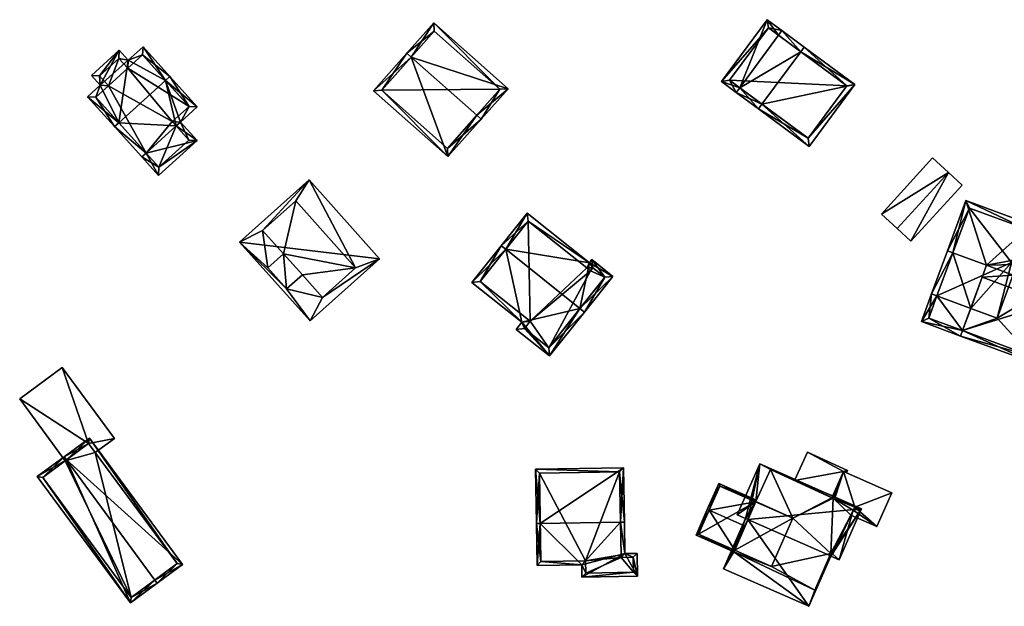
# Model space of a CAD drawing. Header units: inches. Extents: x 2685601 to 2690022, y 1235992 to 1239010.
# Tile 337 of 390: x 2689452 to 2689579, y 1237559 to 1237634. Entities that reach past the tile are written whole.
import ezdxf

# ---------------------------------------------------------------- set-up
doc = ezdxf.new("R2010")
doc.units = ezdxf.units.IN
doc.header["$MEASUREMENT"] = 0
doc.layers.add('Gebaeude Einzelhaus', color=10, linetype='Continuous')
doc.layers.add('Offenes Gebaeude', color=10, linetype='Continuous')

msp = doc.modelspace()

# ---------------------------------------------------------------- meshes
at = {"layer": 'Gebaeude Einzelhaus'}
mesh = msp.add_polyface(dxfattribs=at)
corners = [(2689545.033, 1237625.545, 486.252), (2689542.676, 1237626.354, 485.367), (2689544.588, 1237624.943, 486.252), (2689548.575, 1237634.338, 485.367), (2689550.041, 1237632.323, 486.252), (2689550.486, 1237632.925, 486.252), (2689547.459, 1237622.82, 488.401), (2689547.905, 1237623.423, 488.401), (2689552.912, 1237630.201, 488.401), (2689553.358, 1237630.804, 488.401), (2689559.926, 1237625.95, 485.747), (2689554.029, 1237617.966, 485.747), (2689543.725, 1237626.511, 485.646), (2689548.733, 1237633.289, 485.646), (2689553.871, 1237619.015, 485.991), (2689558.878, 1237625.793, 485.991), (2689558.878, 1237625.793, 476.07), (2689548.733, 1237633.289, 476.07), (2689543.725, 1237626.511, 476.07), (2689553.871, 1237619.015, 476.07)]
mesh.append_faces([[corners[k] for k in face] for face in [(4, 13, 5), (8, 4, 5), (5, 13, 3), (15, 8, 9), (9, 8, 5), (10, 14, 15), (10, 15, 9), (11, 14, 10), (7, 14, 6), (6, 14, 11), (0, 7, 2), (12, 0, 2), (2, 7, 6), (13, 12, 1), (3, 13, 1), (1, 12, 2), (11, 7, 6), (11, 10, 7), (7, 10, 8), (8, 10, 9), (0, 8, 4), (4, 8, 5), (5, 8, 9), (0, 7, 8), (2, 6, 0), (0, 6, 7), (3, 4, 5), (3, 0, 4), (3, 1, 0), (0, 1, 2)]], dxfattribs={"color": 13})
mesh.append_faces([[corners[k] for k in face] for face in [(16, 19, 18), (16, 18, 17), (15, 19, 16), (14, 19, 15), (18, 19, 7), (7, 19, 14), (0, 18, 7), (12, 18, 0), (17, 18, 13), (13, 18, 12), (4, 17, 13), (16, 17, 8), (8, 17, 4), (15, 16, 8)]], dxfattribs={"color": 41})
mesh = msp.add_polyface(dxfattribs=at)
corners = [(2689511.025, 1237621.992, 484.451), (2689507.293, 1237616.653, 481.291), (2689511.586, 1237621.495, 484.451), (2689502.551, 1237629.508, 484.451), (2689497.695, 1237625.163, 481.292), (2689501.989, 1237630.006, 484.451), (2689515.07, 1237625.424, 482.049), (2689505.473, 1237633.934, 482.049), (2689507.229, 1237617.711, 481.657), (2689498.754, 1237625.226, 481.658), (2689514.011, 1237625.36, 482.392), (2689505.536, 1237632.875, 482.392), (2689505.536, 1237632.875, 472.638), (2689514.011, 1237625.36, 472.638), (2689498.754, 1237625.226, 472.639), (2689507.229, 1237617.711, 472.638)]
mesh.append_faces([[corners[k] for k in face] for face in [(3, 9, 5), (11, 3, 5), (5, 9, 4), (10, 11, 7), (7, 11, 5), (6, 10, 7), (8, 0, 2), (2, 0, 10), (2, 10, 6), (9, 8, 1), (4, 9, 1), (1, 8, 2), (3, 7, 5), (2, 6, 0), (0, 6, 3), (3, 6, 7), (4, 3, 5), (4, 1, 3), (3, 1, 0), (0, 1, 2)]], dxfattribs={"color": 13})
mesh.append_faces([[corners[k] for k in face] for face in [(13, 15, 14), (13, 14, 12), (0, 15, 13), (8, 15, 0), (0, 13, 10), (14, 15, 8), (9, 14, 8), (12, 14, 3), (3, 14, 9), (11, 12, 3), (13, 12, 10), (10, 12, 11)]], dxfattribs={"color": 41})
mesh = msp.add_polyface(dxfattribs=at)
corners = [(2689470.804, 1237626.489, 479.111), (2689467.883, 1237630.845, 477.02), (2689465.964, 1237629.114, 477.02), (2689471.361, 1237626.991, 479.111), (2689462.358, 1237625.86, 477.02), (2689464.816, 1237630.385, 476.33), (2689464.745, 1237621.02, 479.111), (2689461.211, 1237627.13, 476.33), (2689460.709, 1237624.373, 477.018), (2689464.189, 1237620.518, 479.111), (2689474.893, 1237623.078, 476.962), (2689472.157, 1237620.609, 476.962), (2689472.714, 1237621.111, 476.962), (2689468.277, 1237617.107, 476.962), (2689467.72, 1237616.604, 476.962), (2689467.829, 1237629.786, 477.322), (2689465.91, 1237628.055, 477.322), (2689464.763, 1237629.326, 476.632), (2689462.27, 1237627.076, 476.632), (2689463.416, 1237625.806, 477.322), (2689461.768, 1237624.318, 477.321), (2689471.655, 1237621.165, 477.267), (2689473.834, 1237623.131, 477.267), (2689474.866, 1237618.725, 475.651), (2689469.874, 1237614.219, 475.651), (2689469.928, 1237615.278, 475.957), (2689473.808, 1237618.78, 475.957), (2689471.655, 1237621.165, 468.048), (2689472.157, 1237620.609, 468.048), (2689473.834, 1237623.131, 468.048), (2689467.829, 1237629.786, 468.048), (2689465.91, 1237628.055, 468.048), (2689464.763, 1237629.326, 468.048), (2689462.27, 1237627.076, 468.048), (2689463.416, 1237625.806, 468.048), (2689461.768, 1237624.318, 468.048), (2689468.277, 1237617.107, 468.048), (2689469.928, 1237615.278, 468.048), (2689473.808, 1237618.78, 468.048)]
mesh.append_faces([[corners[k] for k in face] for face in [(13, 25, 14), (12, 26, 11), (25, 26, 23), (23, 26, 12), (14, 25, 24), (24, 25, 23), (24, 13, 14), (24, 23, 13), (13, 23, 11), (11, 23, 12), (9, 13, 14), (9, 6, 13), (12, 22, 10), (10, 22, 3), (3, 22, 0), (12, 21, 22), (12, 11, 21), (4, 20, 8), (8, 20, 9), (9, 20, 6), (4, 19, 20), (5, 18, 7), (7, 18, 4), (4, 18, 19), (2, 17, 5), (5, 17, 18), (2, 16, 17), (3, 15, 1), (1, 15, 2), (2, 15, 16), (3, 0, 15), (13, 9, 14), (11, 6, 13), (13, 6, 9), (10, 0, 12), (12, 0, 11), (11, 0, 6), (10, 3, 0), (6, 8, 9), (6, 4, 8), (4, 5, 7), (0, 2, 6), (6, 2, 4), (4, 2, 5), (3, 1, 0), (0, 1, 2)]], dxfattribs={"color": 13})
mesh.append_faces([[corners[k] for k in face] for face in [(37, 28, 38), (36, 28, 37), (11, 26, 28), (28, 26, 38), (26, 25, 38), (38, 25, 37), (25, 36, 37), (25, 13, 36), (32, 34, 33), (31, 34, 32), (29, 31, 30), (27, 34, 31), (27, 31, 29), (36, 35, 34), (36, 34, 27), (36, 27, 28), (13, 35, 36), (13, 6, 35), (35, 6, 20), (20, 34, 35), (20, 19, 34), (19, 18, 34), (34, 18, 33), (18, 17, 33), (33, 17, 32), (17, 31, 32), (17, 16, 31), (16, 15, 31), (31, 15, 30), (0, 30, 15), (0, 22, 30), (30, 22, 29), (22, 21, 29), (29, 21, 27), (21, 11, 27), (27, 11, 28)]], dxfattribs={"color": 41})
mesh = msp.add_polyface(dxfattribs=at)
corners = [(2689491.088, 1237598.456, 478.42), (2689489.491, 1237595.416, 478.404), (2689498.474, 1237603.453, 478.463), (2689486.45, 1237599.549, 478.406), (2689480.368, 1237605.614, 478.404), (2689495.371, 1237602.288, 478.448), (2689489.351, 1237613.65, 478.463), (2689483.335, 1237607.081, 478.42), (2689487.639, 1237610.931, 478.448), (2689484.013, 1237602.272, 478.406), (2689486.026, 1237604.073, 478.42), (2689488.483, 1237601.369, 478.42), (2689486.026, 1237604.073, 481.073), (2689484.013, 1237602.272, 481.073), (2689486.45, 1237599.549, 481.073), (2689488.483, 1237601.369, 481.073), (2689495.371, 1237602.288, 481.073), (2689491.088, 1237598.456, 481.073), (2689487.639, 1237610.931, 481.073), (2689483.335, 1237607.081, 481.073), (2689489.351, 1237613.65, 466.904), (2689498.474, 1237603.453, 466.904), (2689480.368, 1237605.614, 466.904), (2689489.491, 1237595.416, 466.904)]
mesh.append_faces([[corners[k] for k in face] for face in [(12, 18, 19), (12, 16, 18), (12, 15, 16), (16, 15, 17), (12, 14, 15), (12, 13, 14), (3, 0, 11), (10, 7, 9), (9, 4, 3), (4, 9, 7), (5, 6, 8), (8, 6, 7), (7, 6, 4), (0, 2, 5), (5, 2, 6), (3, 1, 0), (1, 3, 4), (0, 1, 2)]], dxfattribs={"color": 13})
mesh.append_faces([[corners[k] for k in face] for face in [(21, 23, 22), (21, 22, 20), (1, 23, 21), (1, 21, 2), (22, 23, 4), (4, 23, 1), (20, 22, 4), (6, 20, 4), (21, 20, 2), (2, 20, 6), (11, 0, 15), (15, 0, 17), (3, 11, 14), (14, 11, 15), (9, 3, 13), (13, 3, 14), (10, 13, 12), (10, 9, 13), (7, 10, 19), (19, 10, 12), (8, 19, 18), (8, 7, 19), (5, 8, 16), (16, 8, 18), (0, 5, 17), (17, 5, 16)]], dxfattribs={"color": 41})
mesh = msp.add_polyface(dxfattribs=at)
corners = [(2689572.586, 1237604.216, 486.501), (2689571.883, 1237604.475, 486.501), (2689569.826, 1237598.899, 483.724), (2689570.53, 1237598.639, 483.724), (2689574.89, 1237597.031, 483.724), (2689576.948, 1237602.608, 486.501), (2689574.276, 1237610.968, 483.307), (2689582.766, 1237607.836, 483.307), (2689580.868, 1237602.689, 485.84), (2689580.373, 1237601.345, 486.501), (2689581.127, 1237603.393, 485.494), (2689580.165, 1237602.948, 485.84), (2689581.803, 1237607.393, 483.653), (2689574.72, 1237610.004, 483.654), (2689576.375, 1237601.056, 487.264), (2689585.345, 1237597.749, 487.264), (2689587.376, 1237601.088, 485.494), (2689586.049, 1237597.489, 487.264), (2689573.835, 1237594.171, 484.052), (2689573.576, 1237593.468, 483.724), (2689583.25, 1237589.9, 483.724), (2689582.806, 1237590.864, 484.053), (2689586.413, 1237600.644, 485.84), (2689573.835, 1237594.171, 484.023), (2689568.513, 1237595.335, 483.724), (2689570.53, 1237598.639, 485.241), (2689569.826, 1237598.899, 485.241), (2689574.89, 1237597.031, 485.241), (2689569.475, 1237595.779, 484.023), (2689580.165, 1237602.948, 477.741), (2689580.868, 1237602.689, 477.741), (2689581.803, 1237607.393, 477.741), (2689574.72, 1237610.004, 477.741), (2689570.53, 1237598.639, 477.741), (2689578.316, 1237595.768, 477.741), (2689574.89, 1237597.031, 477.741), (2689573.835, 1237594.171, 477.741), (2689582.806, 1237590.864, 477.741), (2689586.413, 1237600.644, 477.741), (2689569.475, 1237595.779, 477.741)]
mesh.append_faces([[corners[k] for k in face] for face in [(19, 28, 23), (24, 28, 19), (25, 28, 26), (26, 28, 24), (25, 23, 27), (26, 24, 25), (25, 24, 23), (23, 24, 19), (15, 22, 17), (17, 22, 16), (16, 22, 10), (10, 22, 8), (18, 21, 19), (19, 21, 20), (20, 21, 17), (17, 21, 15), (18, 15, 14), (18, 20, 15), (15, 20, 17), (18, 19, 20), (9, 16, 8), (8, 16, 10), (9, 15, 16), (16, 15, 17), (5, 14, 9), (9, 14, 15), (6, 13, 1), (1, 13, 0), (10, 12, 7), (7, 12, 6), (6, 12, 13), (10, 11, 12), (10, 8, 11), (2, 0, 3), (2, 1, 0), (7, 5, 10), (10, 5, 8), (8, 5, 9), (7, 6, 5), (5, 6, 0), (0, 6, 1), (0, 4, 5), (0, 3, 4), (0, 2, 3), (0, 1, 2)]], dxfattribs={"color": 13})
mesh.append_faces([[corners[k] for k in face] for face in [(36, 39, 33), (36, 33, 35), (23, 28, 36), (36, 28, 39), (3, 28, 25), (3, 39, 28), (3, 33, 39), (27, 4, 25), (25, 4, 3), (35, 34, 36), (36, 34, 37), (37, 34, 38), (38, 34, 30), (38, 30, 22), (22, 30, 8), (15, 38, 22), (15, 21, 38), (38, 21, 37), (23, 21, 18), (23, 37, 21), (23, 36, 37), (27, 14, 4), (4, 14, 5), (27, 18, 14), (27, 23, 18), (31, 29, 32), (32, 29, 33), (33, 29, 35), (35, 29, 34), (34, 29, 30), (0, 33, 3), (0, 32, 33), (0, 13, 32), (13, 12, 32), (32, 12, 31), (12, 29, 31), (12, 11, 29), (11, 8, 29), (29, 8, 30)]], dxfattribs={"color": 41})
mesh = msp.add_polyface(dxfattribs=at)
corners = [(2689528.644, 1237601.174, 478.985), (2689525.923, 1237603.343, 478.985), (2689525.6, 1237602.939, 479.182), (2689514.777, 1237604.672, 481.259), (2689517.549, 1237609.355, 479.183), (2689514.19, 1237605.139, 481.259), (2689524.377, 1237597.022, 481.259), (2689524.964, 1237596.554, 481.259), (2689510.414, 1237600.401, 478.935), (2689516.875, 1237595.253, 478.935), (2689520.449, 1237590.889, 478.478), (2689516.135, 1237594.325, 478.478), (2689526.041, 1237602.289, 479.272), (2689527.59, 1237601.055, 479.273), (2689525.263, 1237602.259, 479.468), (2689525.719, 1237601.885, 479.471), (2689517.668, 1237608.301, 479.471), (2689511.469, 1237600.52, 479.222), (2689517.929, 1237595.371, 479.221), (2689517.19, 1237594.444, 478.767), (2689520.33, 1237591.943, 478.766), (2689517.668, 1237608.301, 471.067), (2689525.263, 1237602.259, 471.067), (2689511.469, 1237600.52, 471.067), (2689517.929, 1237595.371, 471.067), (2689517.19, 1237594.444, 471.067), (2689520.33, 1237591.943, 471.067), (2689527.59, 1237601.055, 471.067), (2689526.041, 1237602.289, 471.067), (2689525.719, 1237601.885, 471.067)]
mesh.append_faces([[corners[k] for k in face] for face in [(10, 20, 7), (7, 20, 6), (9, 19, 11), (11, 19, 10), (10, 19, 20), (9, 18, 19), (5, 17, 8), (8, 17, 9), (9, 17, 18), (5, 3, 17), (2, 16, 4), (4, 16, 5), (5, 16, 3), (2, 14, 16), (2, 12, 14), (14, 12, 15), (13, 7, 6), (13, 0, 7), (12, 1, 13), (13, 1, 0), (12, 2, 1), (6, 10, 7), (3, 9, 6), (6, 9, 10), (10, 9, 11), (5, 8, 3), (3, 8, 9), (2, 6, 0), (0, 6, 7), (2, 3, 6), (2, 4, 3), (3, 4, 5), (0, 1, 2)]], dxfattribs={"color": 13})
mesh.append_faces([[corners[k] for k in face] for face in [(27, 29, 28), (26, 29, 27), (24, 29, 26), (24, 26, 25), (21, 24, 23), (22, 29, 24), (22, 24, 21), (14, 29, 22), (15, 29, 14), (28, 29, 12), (12, 29, 15), (27, 28, 12), (13, 27, 12), (26, 27, 6), (6, 27, 13), (20, 26, 6), (25, 26, 20), (19, 25, 20), (24, 25, 19), (18, 24, 19), (23, 24, 18), (17, 23, 18), (21, 23, 3), (3, 23, 17), (16, 21, 3), (22, 21, 14), (14, 21, 16)]], dxfattribs={"color": 41})
mesh = msp.add_polyface(dxfattribs=at)
corners = [(2689460.851, 1237579.579, 473.626), (2689451.936, 1237585.341, 473.626), (2689457.828, 1237577.35, 473.626), (2689457.434, 1237589.394, 473.626), (2689464.186, 1237580.234, 473.626), (2689461.713, 1237578.41, 473.626), (2689451.936, 1237585.341, 469.433), (2689457.434, 1237589.394, 469.433), (2689457.828, 1237577.35, 469.433), (2689461.713, 1237578.41, 469.433), (2689464.186, 1237580.234, 469.433), (2689460.851, 1237579.579, 469.433)]
mesh.append_faces([[corners[k] for k in face] for face in [(3, 0, 4), (4, 0, 5), (3, 1, 0), (0, 1, 2)]], dxfattribs={"color": 13})
mesh.append_faces([[corners[k] for k in face] for face in [(6, 11, 8), (11, 10, 9), (6, 7, 11), (11, 7, 10), (3, 4, 7), (7, 4, 10), (10, 4, 9), (9, 4, 5), (6, 8, 1), (1, 8, 2), (1, 3, 6), (6, 3, 7)]], dxfattribs={"color": 41})
mesh = msp.add_polyface(dxfattribs=at)
corners = [(2689457.978, 1237577.46, 480.767), (2689472.995, 1237563.948, 478.92), (2689460.958, 1237580.278, 478.92), (2689469.423, 1237561.935, 480.767), (2689469.719, 1237561.533, 480.767), (2689457.681, 1237577.863, 480.767), (2689454.215, 1237575.308, 479.061), (2689466.251, 1237558.978, 479.061), (2689472.296, 1237564.054, 479.147), (2689466.358, 1237559.676, 479.259), (2689460.851, 1237579.579, 479.147), (2689454.914, 1237575.201, 479.259), (2689466.358, 1237559.676, 469.433), (2689472.296, 1237564.054, 469.433), (2689461.713, 1237578.41, 469.433), (2689461.713, 1237578.41, 473.626), (2689460.851, 1237579.579, 473.626), (2689457.828, 1237577.35, 473.626), (2689454.914, 1237575.201, 469.433), (2689457.828, 1237577.35, 469.433), (2689460.851, 1237579.579, 469.433)]
mesh.append_faces([[corners[k] for k in face] for face in [(11, 9, 7), (6, 11, 7), (0, 11, 5), (10, 0, 5), (5, 11, 6), (8, 10, 2), (2, 10, 5), (1, 8, 2), (4, 9, 3), (3, 8, 4), (7, 9, 4), (4, 8, 1), (0, 7, 3), (3, 7, 4), (0, 6, 7), (0, 5, 6), (0, 2, 5), (4, 1, 3), (3, 1, 0), (0, 1, 2)]], dxfattribs={"color": 13})
mesh.append_faces([[corners[k] for k in face] for face in [(14, 19, 20), (13, 12, 14), (14, 12, 19), (19, 12, 18), (9, 11, 12), (12, 11, 18), (0, 17, 11), (11, 17, 18), (18, 17, 19), (0, 10, 17), (17, 10, 16), (13, 15, 8), (8, 15, 10), (10, 15, 16), (13, 14, 15), (8, 12, 13), (8, 9, 12), (8, 3, 9)]], dxfattribs={"color": 41})
mesh = msp.add_polyface(dxfattribs=at)
corners = [(2689556.679, 1237565.091, 484.382), (2689553.944, 1237558.545, 479.831), (2689556.803, 1237565.036, 484.382), (2689546.088, 1237569.757, 484.382), (2689542.919, 1237563.403, 479.831), (2689545.779, 1237569.893, 484.382), (2689557.886, 1237564.559, 484.382), (2689560.786, 1237571.143, 479.831), (2689547.616, 1237576.944, 479.831), (2689544.716, 1237570.36, 484.382), (2689544.283, 1237565.579, 481.462), (2689554.748, 1237560.622, 481.259), (2689559.7, 1237570.95, 480.22), (2689559.905, 1237571.348, 479.937), (2689557.1, 1237572.5, 479.985), (2689557.079, 1237565.271, 484.176), (2689556.801, 1237565.373, 484.187), (2689549, 1237576.2, 479.909), (2689547.1, 1237572.1, 482.767), (2689549, 1237576.2, 472.433), (2689547.1, 1237572.1, 472.433), (2689547.1, 1237572.1, 477.108), (2689547.074, 1237572.039, 477.128), (2689545.716, 1237568.896, 478.187), (2689547.074, 1237572.039, 472.433), (2689544.382, 1237565.809, 477.13), (2689544.283, 1237565.579, 477.051), (2689544.382, 1237565.809, 472.433), (2689544.283, 1237565.579, 472.433), (2689554.748, 1237560.622, 472.433), (2689556.801, 1237565.373, 472.433), (2689557.079, 1237565.271, 472.433), (2689559.413, 1237570.329, 479.52), (2689559.413, 1237570.329, 472.433), (2689559.7, 1237570.95, 479.52), (2689559.905, 1237571.348, 479.52), (2689552.108, 1237574.78, 479.43), (2689556.947, 1237572.57, 472.433), (2689556.947, 1237572.57, 479.429), (2689552.108, 1237574.78, 479.53), (2689557.1, 1237572.5, 479.529), (2689557.286, 1237572.424, 479.529), (2689557.286, 1237572.424, 479.52), (2689549.159, 1237563.705, 472.433), (2689551.894, 1237569.916, 472.433), (2689557.1, 1237572.5, 472.433), (2689559.7, 1237570.95, 472.433), (2689559.905, 1237571.348, 472.433)]
mesh.append_faces([[corners[k] for k in face] for face in [(8, 18, 9), (9, 18, 5), (5, 18, 3), (8, 17, 18), (8, 14, 17), (15, 2, 16), (16, 2, 0), (12, 6, 15), (15, 6, 2), (8, 7, 14), (14, 7, 13), (13, 7, 12), (12, 7, 6), (1, 11, 2), (2, 11, 0), (4, 10, 1), (1, 10, 11), (4, 5, 10), (10, 5, 3), (3, 8, 5), (5, 8, 9), (2, 7, 0), (0, 7, 3), (3, 7, 8), (2, 6, 7), (4, 3, 5), (4, 1, 3), (3, 1, 0), (0, 1, 2)]], dxfattribs={"color": 13})
mesh.append_faces([[corners[k] for k in face] for face in [(33, 45, 46), (46, 45, 47), (45, 44, 37), (37, 44, 19), (19, 44, 20), (20, 44, 24), (43, 28, 27), (43, 29, 28), (31, 30, 33), (33, 30, 45), (45, 30, 44), (44, 30, 43), (43, 30, 29), (14, 41, 40), (41, 35, 42), (14, 13, 41), (41, 13, 35), (39, 14, 40), (36, 17, 39), (39, 17, 14), (36, 19, 17), (38, 37, 36), (36, 37, 19), (34, 13, 12), (34, 35, 13), (12, 32, 34), (32, 31, 33), (12, 15, 32), (32, 15, 31), (15, 30, 31), (15, 16, 30), (0, 11, 16), (16, 11, 30), (30, 11, 29), (11, 26, 29), (29, 26, 28), (11, 10, 26), (26, 27, 28), (10, 25, 26), (26, 25, 27), (3, 23, 10), (10, 23, 25), (22, 21, 24), (24, 21, 20), (3, 18, 23), (23, 18, 22), (22, 18, 21), (19, 21, 17), (17, 21, 18), (19, 20, 21)]], dxfattribs={"color": 41})
mesh = msp.add_polyface(dxfattribs=at)
corners = [(2689519.244, 1237569.247, 481.79), (2689518.838, 1237563.809, 478.377), (2689524.601, 1237563.908, 478.377), (2689518.743, 1237569.238, 481.79), (2689530.19, 1237565.356, 479.226), (2689524.628, 1237562.326, 477.383), (2689529.627, 1237569.426, 481.79), (2689531.806, 1237562.45, 477.383), (2689531.756, 1237565.384, 479.226), (2689530.119, 1237569.434, 481.79), (2689529.998, 1237576.445, 477.113), (2689518.623, 1237576.249, 477.113), (2689531.265, 1237564.875, 478.912), (2689529.705, 1237565.195, 479.13), (2689529.699, 1237564.848, 478.912), (2689529.506, 1237575.936, 477.447), (2689519.131, 1237575.758, 477.446), (2689519.329, 1237564.318, 478.692), (2689525.119, 1237562.835, 477.698), (2689525.093, 1237564.416, 478.691), (2689531.298, 1237562.941, 477.697), (2689529.705, 1237565.195, 470.307), (2689529.506, 1237575.936, 470.307), (2689519.131, 1237575.758, 470.307), (2689519.329, 1237564.318, 470.307), (2689525.093, 1237564.416, 470.307), (2689525.119, 1237562.835, 470.307), (2689531.298, 1237562.941, 470.307), (2689531.265, 1237564.875, 470.307), (2689529.699, 1237564.848, 470.307)]
mesh.append_faces([[corners[k] for k in face] for face in [(20, 12, 7), (18, 20, 5), (5, 20, 7), (19, 18, 2), (17, 19, 2), (2, 18, 5), (1, 17, 2), (0, 17, 3), (16, 0, 3), (3, 17, 1), (15, 16, 11), (11, 16, 3), (10, 15, 11), (6, 15, 9), (9, 15, 10), (12, 14, 4), (4, 14, 13), (13, 6, 4), (4, 6, 9), (7, 12, 8), (8, 12, 4), (0, 11, 3), (9, 10, 6), (6, 10, 0), (0, 10, 11), (6, 4, 9), (4, 7, 8), (4, 5, 7), (0, 2, 6), (6, 2, 4), (4, 2, 5), (3, 1, 0), (0, 1, 2)]], dxfattribs={"color": 13})
mesh.append_faces([[corners[k] for k in face] for face in [(27, 29, 28), (26, 29, 27), (25, 29, 26), (23, 25, 24), (22, 25, 23), (21, 29, 25), (21, 25, 22), (14, 29, 21), (14, 21, 13), (28, 29, 12), (12, 29, 14), (27, 28, 20), (20, 28, 12), (26, 27, 20), (18, 26, 20), (25, 26, 18), (19, 25, 18), (24, 25, 19), (17, 24, 19), (23, 24, 0), (0, 24, 17), (16, 23, 0), (22, 23, 16), (15, 22, 16), (21, 22, 15), (6, 21, 15), (13, 21, 6)]], dxfattribs={"color": 41})
mesh = msp.add_polyface(dxfattribs=at)
corners = [(2689559.905, 1237571.348, 479.52), (2689564.683, 1237573.214, 479.52), (2689558.441, 1237575.963, 479.52), (2689562.761, 1237568.854, 479.52), (2689557.39, 1237572.65, 479.52), (2689557.051, 1237572.806, 479.52), (2689557.286, 1237572.424, 479.52), (2689559.7, 1237570.95, 479.52), (2689559.413, 1237570.329, 479.52), (2689558.837, 1237575.789, 479.294), (2689564.683, 1237573.214, 472.433), (2689558.837, 1237575.789, 479.394), (2689558.441, 1237575.963, 472.433), (2689558.441, 1237575.963, 479.295), (2689558.441, 1237575.963, 479.395), (2689556.947, 1237572.57, 472.433), (2689556.947, 1237572.57, 479.429), (2689559.413, 1237570.329, 472.433), (2689562.761, 1237568.854, 472.433), (2689559.905, 1237571.348, 472.433), (2689559.7, 1237570.95, 472.433), (2689557.1, 1237572.5, 472.433)]
mesh.append_faces([[corners[k] for k in face] for face in [(3, 7, 8), (3, 0, 7), (0, 4, 6), (0, 2, 4), (4, 2, 5), (3, 1, 0), (0, 1, 2)]], dxfattribs={"color": 13})
mesh.append_faces([[corners[k] for k in face] for face in [(12, 21, 15), (12, 19, 21), (19, 18, 20), (20, 18, 17), (12, 10, 19), (19, 10, 18), (1, 3, 10), (10, 3, 18), (18, 3, 17), (17, 3, 8), (5, 2, 14), (12, 15, 13), (13, 15, 16), (2, 11, 14), (9, 12, 13), (9, 10, 12), (2, 1, 11), (11, 1, 9), (9, 1, 10)]], dxfattribs={"color": 41})
mesh = msp.add_polyface(dxfattribs=at)
corners = [(2689547.1, 1237572.1, 477.108), (2689547.177, 1237572.267, 477.051), (2689542.315, 1237574.409, 477.051), (2689541.063, 1237570.945, 478.187), (2689540.834, 1237571.046, 478.187), (2689547.074, 1237572.039, 477.128), (2689545.716, 1237568.896, 478.187), (2689544.382, 1237565.809, 477.13), (2689539.378, 1237567.74, 477.051), (2689544.283, 1237565.579, 477.051), (2689542.443, 1237574.079, 477.128), (2689539.708, 1237567.868, 477.13), (2689542.443, 1237574.079, 472.433), (2689547.074, 1237572.039, 472.433), (2689539.708, 1237567.868, 472.433), (2689544.382, 1237565.809, 472.433), (2689551.894, 1237569.916, 472.433), (2689549.159, 1237563.705, 472.433)]
mesh.append_faces([[corners[k] for k in face] for face in [(4, 11, 8), (8, 11, 9), (9, 11, 7), (4, 3, 11), (10, 0, 5), (10, 1, 0), (10, 2, 1), (10, 4, 2), (10, 3, 4), (3, 7, 6), (4, 8, 3), (3, 8, 7), (7, 8, 9), (5, 3, 6), (0, 2, 5), (5, 2, 3), (3, 2, 4), (0, 1, 2)]], dxfattribs={"color": 13})
mesh.append_faces([[corners[k] for k in face] for face in [(13, 14, 12), (13, 15, 14), (13, 16, 15), (15, 16, 17), (14, 15, 11), (11, 15, 7), (3, 14, 11), (3, 12, 14), (3, 10, 12), (12, 5, 13), (12, 10, 5)]], dxfattribs={"color": 41})
at = {"layer": 'Offenes Gebaeude'}
mesh = msp.add_polyface(dxfattribs=at)
corners = [(2689572.014, 1237614.602, 484.658), (2689567.168, 1237605.732, 483.538), (2689573.792, 1237612.977, 483.538), (2689569.97, 1237616.471, 483.538), (2689563.346, 1237609.226, 483.538), (2689565.39, 1237607.357, 484.658), (2689572.014, 1237614.602, 484.558), (2689573.792, 1237612.977, 483.438), (2689569.97, 1237616.471, 483.438), (2689563.346, 1237609.226, 483.438), (2689565.39, 1237607.357, 484.558), (2689567.168, 1237605.732, 483.438)]
mesh.append_faces([[corners[k] for k in face] for face in [(5, 1, 0), (4, 5, 0), (3, 4, 0), (0, 1, 2)]], dxfattribs={"color": 13})
mesh.append_faces([[corners[k] for k in face] for face in [(6, 11, 10), (6, 10, 9), (6, 9, 8), (7, 11, 6), (2, 11, 7), (1, 11, 2), (10, 11, 1), (5, 10, 1), (9, 10, 4), (4, 10, 5), (8, 9, 3), (3, 9, 4), (6, 8, 3), (0, 6, 3), (7, 6, 2), (2, 6, 0)]], dxfattribs={"color": 41})
mesh = msp.add_polyface(dxfattribs=at)
corners = [(2689552.108, 1237574.78, 479.53), (2689557.051, 1237572.806, 479.52), (2689558.441, 1237575.963, 479.395), (2689557.1, 1237572.5, 479.529), (2689557.39, 1237572.65, 479.52), (2689558.98, 1237576.1, 479.382), (2689558.837, 1237575.789, 479.394), (2689553.813, 1237578.48, 479.382), (2689557.286, 1237572.424, 479.529), (2689553.813, 1237578.48, 479.282), (2689558.98, 1237576.1, 479.282), (2689552.108, 1237574.78, 479.43), (2689558.837, 1237575.789, 479.294), (2689557.286, 1237572.424, 479.52), (2689558.441, 1237575.963, 479.295), (2689556.947, 1237572.57, 479.429)]
mesh.append_faces([[corners[k] for k in face] for face in [(4, 3, 8), (0, 2, 7), (7, 2, 5), (5, 2, 6), (4, 1, 3), (3, 1, 0), (0, 1, 2)]], dxfattribs={"color": 13})
mesh.append_faces([[corners[k] for k in face] for face in [(9, 14, 11), (11, 14, 15), (9, 10, 14), (14, 10, 12), (8, 13, 4), (10, 5, 12), (12, 5, 6), (9, 11, 7), (7, 11, 0), (7, 5, 9), (9, 5, 10)]], dxfattribs={"color": 41})

doc.saveas('drawing.dxf')
